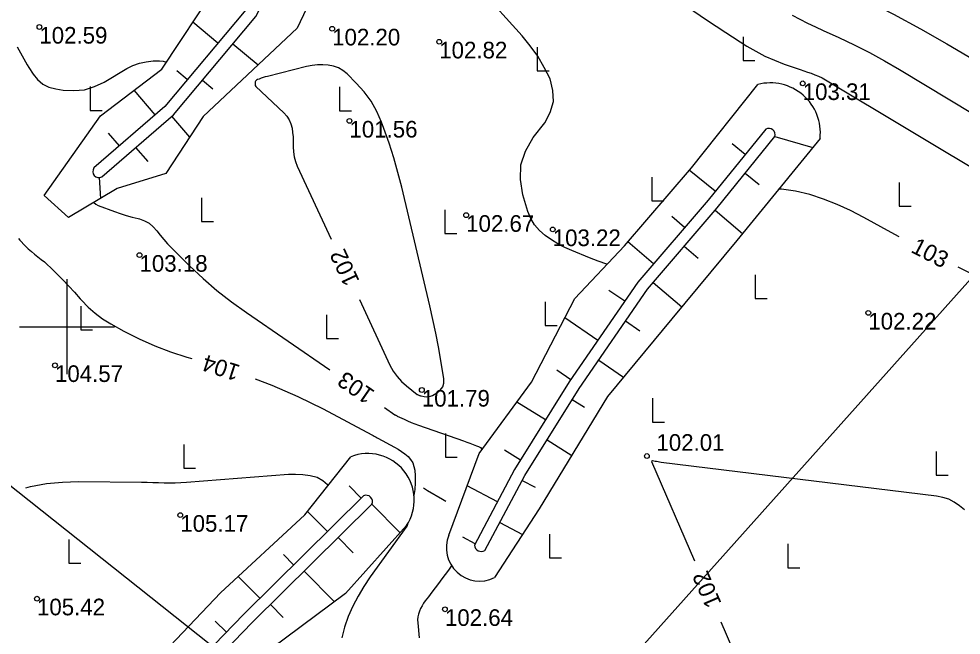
# Model space of a CAD drawing. Extents: x 639774 to 640614, y 6572726 to 6573404.
# Drawn here: x 640096 to 640175.2, y 6573174 to 6573225.9 of the extents above; entities that cross this region are included whole.
import ezdxf

# ---------------------------------------------------------------- set-up
doc = ezdxf.new("R2010")
doc.units = 0
for name, color, linetype in [('ABIJOONIS', 7, 'Continuous'), ('Default', 7, 'Continuous'), ('HALJASTUS', 7, 'Continuous'), ('HORISONTAAL', 7, 'Continuous'), ('KORGUS', 7, 'Continuous'), ('RELJEEF', 7, 'Continuous'), ('VORK', 7, 'Continuous')]:
    doc.layers.add(name, color=color, linetype=linetype)

# ---------------------------------------------------------------- blocks, each defined once
blk = doc.blocks.new('RAIESM')
at = {"layer": 'Default'}
for points in [[(0, 2), (0, 0)], [(0, 0), (1, 0)]]:
    blk.add_lwpolyline(points, dxfattribs=at)
blk = doc.blocks.new('VKORIS')
at = {"layer": 'Default'}
for p, q in [((0, 4), (0, -4)), ((-4, 0), (4, 0))]:
    blk.add_line(p, q, dxfattribs=at)

msp = doc.modelspace()

# ---------------------------------------------------------------- linework, layer by layer
at = {"layer": 'ABIJOONIS'}
for points in [[(639964.247, 6573278.947), (639996.355, 6573265.21), (640133.393, 6573156.308), (640216.815, 6573025.834), (640237.66, 6572878.427), (640239.812, 6572837.217)], [(639928.83, 6572935.361), (639951.835, 6572959.193), (640015.885, 6573083.652), (640133.393, 6573156.308), (640198.767, 6573229.461), (640213.165, 6573245.846)]]:
    msp.add_lwpolyline(points, dxfattribs=at)
at = {"layer": 'HORISONTAAL'}
for points in [[(640140.66, 6573245.316), (640141.275, 6573244.923), (640142.074, 6573244.41), (640143.175, 6573243.698), (640144.513, 6573242.814), (640145.84, 6573241.912), (640147.149, 6573240.985), (640148.445, 6573240.04), (640159.821, 6573231.585), (640160.274, 6573231.26), (640160.733, 6573230.945), (640161.202, 6573230.645), (640161.679, 6573230.356), (640162.162, 6573230.079), (640162.649, 6573229.808), (640163.142, 6573229.546), (640163.637, 6573229.291), (640167.249, 6573227.478), (640169.538, 6573226.294), (640171.806, 6573225.072), (640174.044, 6573223.796), (640176.261, 6573222.482)], [(640145.446, 6573205.251), (640145.417, 6573205.259), (640144.694, 6573205.51), (640143.978, 6573205.786), (640142.479, 6573206.407), (640141.889, 6573206.677), (640141.315, 6573206.975), (640140.764, 6573207.314), (640140.229, 6573207.682), (640139.758, 6573208.107), (640139.35, 6573208.577), (640139.038, 6573209.116), (640138.79, 6573209.7), (640138.348, 6573211.095), (640138.149, 6573212.375), (640138.188, 6573213.611), (640138.584, 6573214.782), (640139.219, 6573215.911), (640140.196, 6573217.159), (640140.669, 6573218.04), (640140.937, 6573218.947), (640140.895, 6573219.891), (640140.647, 6573220.86), (640140.159, 6573221.825), (640139.615, 6573222.755), (640138.987, 6573223.629), (640138.302, 6573224.467), (640134.787, 6573228.383)], [(640149.859, 6573228.564), (640150.627, 6573228.015), (640152.212, 6573226.908), (640153.816, 6573225.828), (640155.433, 6573224.768), (640157.215, 6573223.62), (640157.964, 6573223.176), (640158.731, 6573222.769), (640159.526, 6573222.419), (640160.339, 6573222.107), (640161.363, 6573221.757), (640161.678, 6573221.649), (640161.993, 6573221.541), (640162.309, 6573221.434), (640162.624, 6573221.327), (640162.935, 6573221.21), (640163.24, 6573221.081), (640163.536, 6573220.932), (640163.826, 6573220.771), (640178.101, 6573212.225)], [(640161.017, 6573226.217), (640161.665, 6573225.879), (640162.317, 6573225.549), (640162.975, 6573225.233), (640163.638, 6573224.925), (640164.94, 6573224.337), (640166.245, 6573223.719), (640167.534, 6573223.071), (640168.799, 6573222.377), (640170.048, 6573221.653), (640176.327, 6573217.86)], [(640095.812, 6573223.552), (640095.959, 6573223.306), (640096.098, 6573223.055), (640096.231, 6573222.801), (640096.364, 6573222.547), (640096.501, 6573222.296), (640096.647, 6573222.049), (640096.797, 6573221.805), (640097.157, 6573221.242), (640097.538, 6573220.79), (640097.972, 6573220.419), (640098.486, 6573220.172), (640099.053, 6573220.007), (640099.681, 6573219.911), (640100.589, 6573219.869), (640101.473, 6573219.948), (640102.322, 6573220.209), (640103.147, 6573220.59), (640105.028, 6573221.716), (640105.558, 6573221.979), (640106.105, 6573222.185), (640106.677, 6573222.304), (640107.266, 6573222.365), (640107.776, 6573222.379), (640108.106, 6573222.346), (640108.383, 6573222.273)], [(640124.606, 6573202.284), (640127.181, 6573196.758), (640127.456, 6573196.264), (640127.772, 6573195.803), (640128.15, 6573195.391), (640128.569, 6573195.012), (640129.472, 6573194.305), (640129.495, 6573194.291), (640129.599, 6573194.241), (640129.652, 6573194.218), (640129.705, 6573194.198), (640129.76, 6573194.182), (640129.816, 6573194.168), (640130.063, 6573194.119), (640130.24, 6573194.103), (640130.413, 6573194.111), (640130.581, 6573194.154), (640130.746, 6573194.221), (640131.135, 6573194.43), (640131.412, 6573194.66), (640131.614, 6573194.926), (640131.702, 6573195.249), (640131.715, 6573195.609), (640131.462, 6573197.141), (640131.257, 6573198.303), (640131.037, 6573199.462), (640130.793, 6573200.616), (640130.533, 6573201.767), (640128.172, 6573211.728), (640127.851, 6573212.978), (640127.5, 6573214.22), (640127.103, 6573215.448), (640126.676, 6573216.666), (640126.477, 6573217.201), (640126.07, 6573218.109), (640125.59, 6573218.969), (640125.003, 6573219.76), (640124.342, 6573220.504), (640123.568, 6573221.268), (640123.218, 6573221.549), (640122.842, 6573221.776), (640122.428, 6573221.923), (640121.989, 6573222.015), (640121.53, 6573222.038), (640121.073, 6573222.03), (640120.62, 6573221.974), (640120.169, 6573221.887), (640116.867, 6573221.063), (640116.689, 6573221.015), (640116.512, 6573220.964)], [(640116.512, 6573220.964), (640116.337, 6573220.906), (640116.163, 6573220.845), (640116.021, 6573220.792), (640115.939, 6573220.741), (640115.876, 6573220.677), (640115.841, 6573220.595), (640115.825, 6573220.499), (640115.833, 6573220.31), (640115.891, 6573220.215), (640118.254, 6573217.985), (640118.497, 6573217.707), (640118.698, 6573217.407), (640118.839, 6573217.074), (640118.938, 6573216.719), (640118.992, 6573216.345), (640119.031, 6573215.969), (640119.046, 6573215.593), (640119.046, 6573215.215), (640119.043, 6573215.125), (640119.06, 6573214.708), (640119.114, 6573214.299), (640119.226, 6573213.901), (640119.375, 6573213.511), (640122.241, 6573207.36)], [(640170.012, 6573207.568), (640169.341, 6573207.928), (640167.037, 6573209.2), (640165.936, 6573209.765), (640164.815, 6573210.283), (640163.665, 6573210.732), (640162.495, 6573211.134), (640161.304, 6573211.411), (640160.107, 6573211.572), (640159.876, 6573211.569)], [(640102.272, 6573210.46), (640102.423, 6573210.309), (640102.624, 6573210.187), (640103.998, 6573209.694), (640104.493, 6573209.525), (640104.992, 6573209.366), (640105.495, 6573209.224), (640106.001, 6573209.092), (640106.1, 6573209.068), (640106.529, 6573208.912), (640106.922, 6573208.703), (640107.262, 6573208.414), (640107.565, 6573208.073), (640107.848, 6573207.695), (640108.144, 6573207.328), (640108.459, 6573206.978), (640108.786, 6573206.638), (640110.325, 6573205.124), (640111.458, 6573204.068), (640112.625, 6573203.052), (640113.844, 6573202.1), (640115.096, 6573201.189), (640122.117, 6573196.36)], [(640095.927, 6573207.427), (640096.049, 6573207.273), (640096.498, 6573206.801), (640096.748, 6573206.553), (640097.006, 6573206.315), (640097.277, 6573206.091), (640097.556, 6573205.877), (640097.837, 6573205.665), (640098.11, 6573205.444), (640098.373, 6573205.21), (640098.629, 6573204.968), (640099.15, 6573204.453), (640099.654, 6573203.942), (640100.151, 6573203.423), (640100.636, 6573202.893), (640101.113, 6573202.355), (640101.223, 6573202.228), (640101.776, 6573201.655), (640102.365, 6573201.126), (640103.006, 6573200.662), (640103.684, 6573200.243), (640104.801, 6573199.632), (640106.082, 6573198.984), (640107.387, 6573198.393), (640108.727, 6573197.888), (640110.09, 6573197.439), (640110.501, 6573197.318)], [(640176.159, 6573204.428), (640174.987, 6573204.999)], [(640115.833, 6573195.612), (640117.237, 6573195.089), (640119.414, 6573194.124), (640121.554, 6573193.071), (640125.653, 6573190.896), (640125.716, 6573190.862), (640125.779, 6573190.828), (640125.841, 6573190.793), (640125.903, 6573190.758), (640125.965, 6573190.722), (640126.027, 6573190.687), (640126.09, 6573190.653), (640126.153, 6573190.619), (640127.56, 6573189.862), (640127.86, 6573189.687), (640128.152, 6573189.498), (640128.429, 6573189.29), (640128.698, 6573189.069), (640128.92, 6573188.819), (640129.095, 6573188.546), (640129.201, 6573188.239), (640129.26, 6573187.909), (640129.286, 6573187.447), (640129.292, 6573186.87), (640129.266, 6573186.296), (640129.198, 6573185.799)], [(640126.731, 6573193.186), (640127.596, 6573192.591), (640127.612, 6573192.58), (640127.629, 6573192.57), (640127.645, 6573192.559), (640127.662, 6573192.549), (640127.729, 6573192.51), (640127.746, 6573192.5), (640127.763, 6573192.491), (640127.78, 6573192.482), (640127.797, 6573192.473), (640128.36, 6573192.204), (640128.661, 6573192.066), (640128.964, 6573191.934), (640129.272, 6573191.813), (640129.583, 6573191.699), (640133.358, 6573190.383), (640133.635, 6573190.285), (640133.912, 6573190.185), (640134.187, 6573190.083), (640134.462, 6573189.979), (640134.631, 6573189.914), (640134.791, 6573189.818), (640134.92, 6573189.699), (640134.934, 6573189.672)], [(640175.524, 6573184.576), (640175.096, 6573184.915), (640174.655, 6573185.219), (640174.191, 6573185.468), (640173.691, 6573185.634), (640173.167, 6573185.745), (640149.993, 6573188.579), (640149.867, 6573188.596), (640149.742, 6573188.616), (640149.617, 6573188.639), (640149.493, 6573188.664), (640149.278, 6573188.712), (640149.263, 6573188.713), (640149.184, 6573188.641), (640152.788, 6573180.301)], [(640096.541, 6573186.449), (640096.941, 6573186.548), (640098.274, 6573186.795), (640099.624, 6573186.921), (640100.986, 6573186.968), (640106.277, 6573186.911), (640106.751, 6573186.904), (640107.224, 6573186.894), (640107.697, 6573186.881), (640108.171, 6573186.865), (640108.644, 6573186.855), (640109.117, 6573186.856), (640109.589, 6573186.874), (640110.061, 6573186.903), (640118.631, 6573187.574), (640119.245, 6573187.588), (640119.855, 6573187.558), (640120.457, 6573187.461), (640121.055, 6573187.32), (640121.544, 6573187.062), (640121.932, 6573186.724), (640121.976, 6573186.639)], [(640128.65, 6573183.381), (640128.616, 6573183.24), (640128.606, 6573183.217), (640128.594, 6573183.198), (640125.513, 6573178.931), (640124.983, 6573178.14), (640124.492, 6573177.326), (640124.059, 6573176.48), (640123.666, 6573175.613), (640123.362, 6573174.718), (640123.135, 6573173.809)], [(640132.359, 6573179.885), (640132.328, 6573179.835), (640132.213, 6573179.663), (640132.091, 6573179.495), (640131.543, 6573178.768), (640131.26, 6573178.393), (640130.978, 6573178.018), (640130.695, 6573177.644), (640130.412, 6573177.269), (640130.151, 6573176.924), (640130.007, 6573176.717), (640129.875, 6573176.504), (640129.759, 6573176.281), (640129.655, 6573176.052), (640129.577, 6573175.815), (640129.524, 6573175.575), (640129.506, 6573175.33), (640129.512, 6573175.081), (640129.636, 6573173.805)], [(640155.009, 6573175.16), (640163.148, 6573156.327), (640163.383, 6573155.939), (640163.669, 6573155.61), (640163.689, 6573155.596)]]:
    msp.add_lwpolyline(points, dxfattribs=at)
at = {"layer": 'KORGUS'}
for centre in [(640097.681, 6573225.223), (640122.316, 6573225.072), (640131.324, 6573223.979), (640161.907, 6573220.478), (640123.771, 6573217.319), (640133.591, 6573209.384), (640140.873, 6573208.181), (640106.107, 6573206.024), (640167.424, 6573201.159), (640098.995, 6573196.746), (640129.859, 6573194.67), (640148.797, 6573189.113), (640109.537, 6573184.138), (640097.481, 6573177.106), (640131.805, 6573176.213)]:
    msp.add_circle(centre, 0.2, dxfattribs=at)
at = {"layer": 'RELJEEF'}
for p, q in [((640112.698, 6573223.855), (640110.593, 6573225.62)), ((640113.968, 6573223.813), (640116.086, 6573222.037)), ((640110.128, 6573220.79), (640109.251, 6573221.525)), ((640111.397, 6573220.748), (640112.274, 6573220.013)), ((640107.437, 6573217.843), (640105.654, 6573219.9)), ((640108.805, 6573217.705), (640110.321, 6573215.956)), ((640104.415, 6573215.223), (640103.487, 6573216.294)), ((640159.563, 6573215.998), (640162.743, 6573215.086)), ((640105.783, 6573215.085), (640106.799, 6573213.913)), ((640157.068, 6573214.498), (640155.966, 6573215.392)), ((640102.717, 6573212.548), (640102.831, 6573210.796)), ((640154.547, 6573211.392), (640152.366, 6573213.162)), ((640157.065, 6573212.908), (640158.239, 6573211.955)), ((640154.54, 6573209.806), (640156.835, 6573207.839)), ((640151.965, 6573208.337), (640150.887, 6573209.261)), ((640149.362, 6573205.3), (640147.205, 6573207.148)), ((640151.937, 6573206.768), (640153.113, 6573205.761)), ((640146.927, 6573202.134), (640145.585, 6573203.055)), ((640149.335, 6573203.73), (640151.738, 6573201.672)), ((640144.663, 6573198.836), (640141.886, 6573200.743)), ((640147.006, 6573200.483), (640148.201, 6573199.662)), ((640144.742, 6573197.185), (640146.836, 6573195.747)), ((640142.399, 6573195.539), (640141.217, 6573196.35)), ((640140.27, 6573192.153), (640137.862, 6573193.658)), ((640142.517, 6573193.861), (640143.537, 6573193.224)), ((640140.397, 6573190.47), (640142.479, 6573189.168)), ((640138.149, 6573188.761), (640136.818, 6573189.593)), ((640124.764, 6573185.58), (640123.757, 6573186.599)), ((640136.217, 6573185.261), (640133.676, 6573186.61)), ((640138.305, 6573187.062), (640139.399, 6573186.481)), ((640125.657, 6573185.056), (640128.032, 6573182.653)), ((640121.92, 6573182.767), (640120.251, 6573184.455)), ((640136.429, 6573183.529), (640138.343, 6573182.513)), ((640122.812, 6573182.243), (640124.085, 6573180.956)), ((640134.341, 6573181.728), (640133.307, 6573182.277)), ((640119.075, 6573179.955), (640118.214, 6573180.826)), ((640119.967, 6573179.431), (640122.521, 6573176.848)), ((640116.23, 6573177.143), (640114.416, 6573178.979)), ((640117.123, 6573176.619), (640118.2, 6573175.53)), ((640113.422, 6573174.296), (640112.473, 6573175.211))]:
    msp.add_line(p, q, dxfattribs=at)
for points in [[(640126.178, 6573240.054), (640122.252, 6573231.246), (640119.372, 6573225.124), (640111.451, 6573217.682), (640108.319, 6573212.897), (640104.213, 6573211.626), (640100.135, 6573209.176), (640098.093, 6573211.03), (640102.831, 6573217.752), (640107.988, 6573221.675), (640112.558, 6573228.595), (640117.413, 6573238.872), (640120.983, 6573242.343), (640123.704, 6573242.109), (640126.178, 6573240.054)], [(640120.909, 6573238.147), (640115.061, 6573226.673), (640108.242, 6573218.541), (640102.275, 6573213.366)], [(640102.93, 6573212.611), (640108.957, 6573217.837), (640115.9, 6573226.118), (640121.8, 6573237.693)], [(640132.13, 6573182.444), (640134.687, 6573189.336), (640139.09, 6573195.329), (640142.72, 6573202.359), (640146.902, 6573206.795), (640152.548, 6573213.374), (640158.12, 6573220.382)], [(640158.796, 6573216.628), (640153.939, 6573210.641), (640148.042, 6573203.759), (640142.266, 6573195.345), (640137.659, 6573187.978), (640134.285, 6573181.621)], [(640135.168, 6573181.152), (640138.526, 6573187.478), (640143.102, 6573194.797), (640148.837, 6573203.149), (640154.707, 6573210.001), (640159.573, 6573215.998)], [(640163.364, 6573215.847), (640156.365, 6573207.262), (640150.906, 6573200.667), (640145.485, 6573194.114), (640139.746, 6573184.671), (640135.983, 6573178.881)], [(640081.962, 6573147.464), (640085.209, 6573150.337), (640093.431, 6573158.042), (640102.847, 6573166.993), (640112.917, 6573177.592), (640120.025, 6573184.169), (640123.885, 6573189.057)], [(640131.872, 6573185.292), (640131.59, 6573185.452), (640130.35, 6573186.188), (640129.987, 6573186.403)], [(640124.954, 6573185.767), (640114.888, 6573175.816), (640105.726, 6573166.316), (640097.971, 6573158.304), (640089.244, 6573150.825), (640083.395, 6573146.119)], [(640084.022, 6573145.34), (640089.883, 6573150.056), (640098.657, 6573157.575), (640106.445, 6573165.621), (640115.599, 6573175.113), (640125.657, 6573185.056)], [(640128.568, 6573183.252), (640123.447, 6573177.535), (640115.976, 6573171.99), (640108.7, 6573164.134), (640101.679, 6573156.241), (640092.609, 6573148.413), (640086.688, 6573144.199), (640083.008, 6573143.37)]]:
    msp.add_lwpolyline(points, dxfattribs=at)
for centre, radius, start, end in [((640159.184, 6573216.313), 4.206, 353.63462, 104.65902), ((640159.048, 6573216.145), 0.545, 344.35763, 117.5355), ((640102.683, 6573213.059), 0.511, 143.04928, 298.81161), ((640125.305, 6573185.411), 3.913, 326.50624, 111.28127), ((640125.168, 6573185.275), 0.536, 335.7817, 113.55917), ((640134.726, 6573181.387), 2.803, 157.84019, 296.63859), ((640134.876, 6573181.67), 0.594, 184.71031, 299.369)]:
    msp.add_arc(centre, radius, start, end, dxfattribs=at)

# ---------------------------------------------------------------- block references
at = {"layer": 'HALJASTUS'}
for p in [(640156.891, 6573222.407), (640139.577, 6573221.526), (640101.961, 6573218.207), (640122.93, 6573218.176), (640149.224, 6573210.586), (640170.023, 6573210.131), (640111.326, 6573208.856), (640131.804, 6573207.844), (640157.911, 6573202.371), (640101.164, 6573199.74), (640140.235, 6573200.097), (640121.84, 6573199.003), (640149.277, 6573191.976), (640131.843, 6573189.01), (640109.827, 6573188.096), (640173.142, 6573187.502), (640140.608, 6573180.531), (640100.172, 6573180.083), (640160.667, 6573179.71)]:
    msp.add_blockref('RAIESM', p, dxfattribs=at)
at = {"layer": 'VORK'}
msp.add_blockref('VKORIS', (640100, 6573200), dxfattribs=at)

# ---------------------------------------------------------------- texts
at = {"layer": 'HORISONTAAL'}
for s, rotation, p in [('103', 332.69131, (640170.92, 6573206.312)), ('102', 114.98432, (640124.652, 6573203.844)), ('104', 162.25004, (640114.661, 6573196.722)), ('103', 145.47961, (640125.988, 6573194.547)), ('102', 113.37086, (640155.099, 6573176.718))]:
    msp.add_text(s, height=1.4, rotation=rotation, dxfattribs=at).set_placement(p)
at = {"layer": 'KORGUS'}
for s, p in [('102.59', (640097.681, 6573223.823)), ('102.20', (640122.316, 6573223.672)), ('102.82', (640131.324, 6573222.579)), ('103.31', (640161.907, 6573219.078)), ('101.56', (640123.771, 6573215.919)), ('102.67', (640133.591, 6573207.984)), ('103.22', (640140.873, 6573206.781)), ('103.18', (640106.107, 6573204.624)), ('102.22', (640167.424, 6573199.759)), ('104.57', (640098.995, 6573195.346)), ('101.79', (640129.859, 6573193.27)), ('102.01', (640149.6, 6573189.551)), ('105.17', (640109.537, 6573182.738)), ('105.42', (640097.481, 6573175.706)), ('102.64', (640131.805, 6573174.813))]:
    msp.add_text(s, height=1.4, dxfattribs=at).set_placement(p)

doc.saveas('drawing.dxf')
